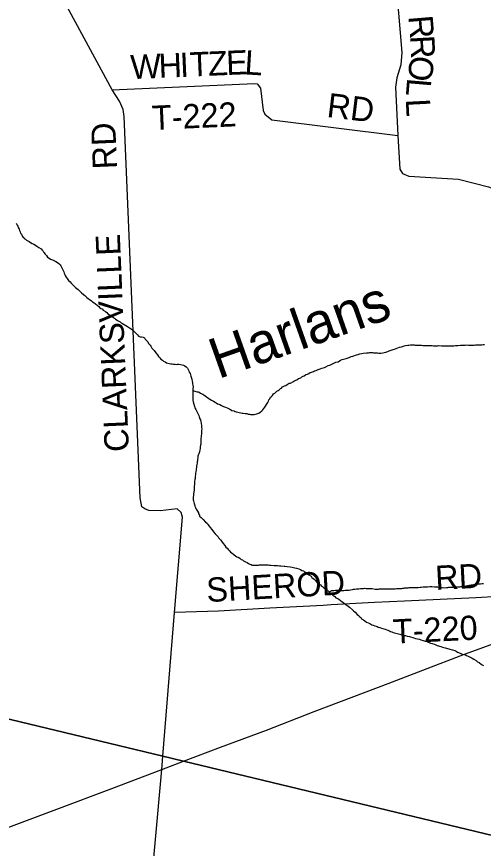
# Model space of a CAD drawing. Extents: x 1310247 to 1664935, y 284496 to 704931.
# Drawn here: x 1535762 to 1541533, y 530108 to 540403 of the extents above; entities that cross this region are included whole.
import ezdxf

# ---------------------------------------------------------------- set-up
doc = ezdxf.new("R2010")
doc.units = 0
for name, color, linetype in [('GM_X_Adjacent_County', 7, 'Continuous'), ('GM_X_County_Road_Text', 7, 'Continuous'), ('GM_X_County_Subdivision_Text', 7, 'Continuous'), ('GM_X_Minor_Lake_Text', 7, 'Continuous'), ('GM_X_Minor_River_Text', 7, 'Continuous'), ('GM_X_State_Shield', 7, 'Continuous'), ('GM_X_Township_Road', 7, 'Continuous'), ('GM_X_Township_Subdivision', 7, 'Continuous')]:
    doc.layers.add(name, color=color, linetype=linetype)

msp = doc.modelspace()

# ---------------------------------------------------------------- linework, layer by layer
at = {"layer": 'GM_X_Adjacent_County'}
for points in [[(1549068, 540794), (1548703, 536779), (1548609, 535719), (1548059, 529500), (1548052, 529426), (1546793, 529028), (1546699, 529050), (1537825, 531187), (1537570, 531248), (1530286, 533001), (1523205, 534705), (1523139, 535585), (1522991, 537923), (1525088, 540691)], [(1520400, 535135), (1523205, 534705), (1530286, 533001), (1537570, 531248), (1537825, 531187), (1546699, 529050), (1546793, 529028), (1548052, 529426), (1547777, 526306), (1547463, 522758), (1547324, 521188), (1546926, 516687), (1546686, 513989), (1546298, 509606)]]:
    msp.add_lwpolyline(points, dxfattribs=at)
at = {"layer": 'GM_X_County_Road_Text'}
for points in [[(1537561, 531139), (1537570, 531248), (1537715, 533027), (1537811, 534209), (1537798, 534264), (1537745, 534309), (1537536, 534288), (1537396, 534289), (1537346, 534312), (1537309, 534337), (1537289, 534447), (1537093, 539169), (1537077, 539255), (1537035, 539358), (1536944, 539498), (1536038, 541176)], [(1539474, 525996), (1538782, 526983), (1538731, 527022), (1538677, 527023), (1538602, 526973), (1538258, 526795), (1538171, 526772), (1538129, 526769), (1538047, 526861), (1537312, 528139), (1537299, 528186), (1537300, 528258), (1537557, 531086), (1537561, 531139), (1537561, 531139)]]:
    msp.add_lwpolyline(points, dxfattribs=at)
at = {"layer": 'GM_X_County_Subdivision_Text'}
for points in [[(1540463, 540694), (1540524, 539961), (1540512, 539805), (1540464, 539646), (1540448, 539531), (1540477, 538930), (1540502, 538515), (1540533, 538460), (1540611, 538429), (1541227, 538390), (1541595, 538295), (1542259, 538053), (1544162, 537473), (1544362, 537318), (1545085, 536413), (1545155, 536319), (1545309, 536203), (1545974, 535868), (1546293, 535779), (1546534, 535715)], [(1536944, 539498), (1538705, 539577), (1538737, 539570), (1538776, 539516), (1538811, 539243), (1538832, 539196), (1538918, 539125), (1540477, 538930)], [(1542251, 533167), (1542274, 533095), (1542306, 533088), (1542332, 533106), (1542342, 533138), (1542319, 533164), (1542271, 533171), (1542251, 533168), (1542109, 533187), (1541725, 533226), (1541440, 533211), (1540556, 533166), (1540188, 533150), (1539652, 533121), (1539652, 533121)], [(1539652, 533121), (1539553, 533116), (1538893, 533080), (1538258, 533043), (1537715, 533027)]]:
    msp.add_lwpolyline(points, dxfattribs=at)
at = {"layer": 'GM_X_Minor_River_Text'}
for points in [[(1535754, 537847), (1535768, 537822), (1535775, 537808), (1535781, 537794), (1535791, 537774), (1535798, 537756), (1535806, 537739), (1535810, 537725), (1535821, 537711), (1535835, 537683), (1535849, 537670), (1535856, 537656), (1535870, 537648), (1535884, 537636), (1535918, 537621), (1535932, 537609), (1535954, 537594), (1535974, 537588), (1535994, 537575), (1536013, 537563), (1536035, 537546), (1536063, 537528), (1536077, 537512), (1536090, 537499), (1536100, 537485), (1536114, 537465), (1536130, 537446), (1536145, 537426), (1536163, 537412), (1536181, 537401), (1536207, 537391), (1536229, 537382), (1536245, 537374), (1536269, 537361), (1536284, 537349), (1536298, 537333), (1536310, 537318), (1536319, 537292), (1536331, 537268), (1536344, 537245), (1536350, 537229), (1536358, 537213), (1536363, 537197), (1536373, 537179), (1536387, 537162), (1536404, 537136), (1536422, 537122), (1536436, 537105), (1536450, 537091), (1536463, 537077), (1536479, 537064), (1536491, 537050), (1536507, 537038), (1536521, 537025), (1536534, 537013), (1536548, 536999), (1536562, 536986), (1536588, 536964), (1536603, 536950), (1536617, 536937), (1536631, 536927), (1536645, 536915), (1536659, 536904), (1536687, 536886), (1536698, 536871), (1536720, 536859), (1536734, 536851), (1536760, 536826), (1536776, 536818), (1536789, 536799), (1536803, 536791), (1536819, 536785), (1536831, 536769), (1536859, 536754), (1536877, 536740), (1536890, 536725), (1536910, 536711), (1536926, 536703), (1536948, 536686), (1536970, 536672), (1536985, 536659), (1537005, 536647), (1537019, 536639), (1537041, 536624), (1537055, 536614), (1537071, 536604), (1537091, 536593), (1537114, 536579), (1537134, 536568), (1537156, 536552), (1537176, 536539), (1537200, 536521), (1537219, 536500), (1537235, 536484), (1537255, 536466), (1537269, 536449)], [(1537269, 536449), (1537288, 536439), (1537307, 536439), (1537325, 536436), (1537341, 536428), (1537352, 536412), (1537366, 536393), (1537382, 536377), (1537391, 536359), (1537413, 536338), (1537421, 536324), (1537434, 536300), (1537448, 536285), (1537462, 536271), (1537483, 536242), (1537503, 536216), (1537517, 536198), (1537532, 536179), (1537546, 536163), (1537564, 536151), (1537578, 536138), (1537598, 536130), (1537615, 536120), (1537631, 536113), (1537647, 536109), (1537669, 536104), (1537684, 536104), (1537702, 536102), (1537720, 536100), (1537738, 536099), (1537752, 536101), (1537768, 536101), (1537786, 536098), (1537808, 536094), (1537824, 536090), (1537842, 536081), (1537860, 536069), (1537876, 536050), (1537883, 536036), (1537891, 536018), (1537897, 536004), (1537906, 535984), (1537914, 535955), (1537919, 535941), (1537927, 535915), (1537932, 535891), (1537936, 535871), (1537938, 535857), (1537939, 535842), (1537943, 535820), (1537942, 535802), (1537942, 535776), (1537941, 535752), (1537939, 535728), (1537940, 535704), (1537940, 535690), (1537939, 535668), (1537939, 535654), (1537943, 535635), (1537952, 535605), (1537962, 535579), (1537965, 535559), (1537977, 535542), (1537986, 535522), (1537992, 535506), (1538002, 535492), (1538013, 535467), (1538019, 535451), (1538029, 535425), (1538034, 535411), (1538040, 535391), (1538045, 535366), (1538047, 535344), (1538048, 535320), (1538050, 535298), (1538049, 535280), (1538047, 535250), (1538046, 535236), (1538044, 535218), (1538044, 535204), (1538041, 535186), (1538041, 535156), (1538038, 535136), (1538038, 535111), (1538035, 535097), (1538033, 535081), (1538030, 535059), (1538026, 535041), (1538021, 535017), (1538015, 534993), (1538008, 534977), (1538004, 534961), (1538002, 534941), (1537999, 534925), (1537997, 534907), (1537994, 534891), (1537992, 534877), (1537990, 534859), (1537987, 534837), (1537985, 534821), (1537982, 534805)], [(1539569, 536062), (1539585, 536069), (1539614, 536083), (1539634, 536089), (1539668, 536106), (1539683, 536112), (1539709, 536125), (1539737, 536131), (1539766, 536150), (1539786, 536158), (1539805, 536162), (1539837, 536171), (1539849, 536175), (1539861, 536181), (1539874, 536185), (1539898, 536196), (1539918, 536200), (1539932, 536206), (1539951, 536211), (1539965, 536217), (1539983, 536223), (1539995, 536227), (1540007, 536228), (1540032, 536234), (1540048, 536236), (1540088, 536241), (1540100, 536243), (1540112, 536243), (1540126, 536244), (1540143, 536244), (1540161, 536244), (1540173, 536243), (1540187, 536243), (1540207, 536241), (1540223, 536241), (1540239, 536238), (1540253, 536238), (1540267, 536238), (1540289, 536241), (1540306, 536247), (1540326, 536251), (1540338, 536254), (1540352, 536260), (1540369, 536268), (1540407, 536277), (1540419, 536281), (1540435, 536289), (1540456, 536295), (1540476, 536302), (1540496, 536312), (1540519, 536315), (1540533, 536319), (1540553, 536327), (1540571, 536331), (1540600, 536336), (1540612, 536336), (1540634, 536339), (1540648, 536339), (1540662, 536339), (1540678, 536339), (1540690, 536338), (1540702, 536338), (1540718, 536338), (1540734, 536336), (1540753, 536335), (1540769, 536335), (1540783, 536333), (1540799, 536332), (1540825, 536332), (1540849, 536332), (1540863, 536331), (1540881, 536331), (1540899, 536331), (1540918, 536330), (1540942, 536330), (1540966, 536329), (1540980, 536331), (1541016, 536330), (1541040, 536328), (1541068, 536327), (1541085, 536327), (1541101, 536329), (1541115, 536329), (1541133, 536328), (1541167, 536330), (1541189, 536333), (1541216, 536333), (1541252, 536336), (1541280, 536336), (1541296, 536337), (1541310, 536337), (1541328, 536339), (1541351, 536338), (1541363, 536336), (1541397, 536338), (1541421, 536337), (1541437, 536339), (1541449, 536341), (1541471, 536340), (1541485, 536342), (1541516, 536341)], [(1541516, 536341), (1541532, 536343), (1541548, 536343)], [(1537942, 535776), (1537978, 535765), (1537992, 535761), (1538006, 535757), (1538020, 535753), (1538034, 535744), (1538050, 535736), (1538064, 535730), (1538078, 535721), (1538093, 535709), (1538111, 535697), (1538123, 535688), (1538139, 535678), (1538151, 535668), (1538173, 535655), (1538195, 535643), (1538218, 535630), (1538230, 535624), (1538246, 535612), (1538260, 535608), (1538274, 535601), (1538294, 535591), (1538318, 535578), (1538330, 535572), (1538344, 535568), (1538364, 535559), (1538382, 535551), (1538394, 535547), (1538406, 535541), (1538423, 535530), (1538452, 535524), (1538463, 535517), (1538475, 535513), (1538495, 535509), (1538513, 535502), (1538532, 535500), (1538550, 535496), (1538564, 535496), (1538588, 535491), (1538608, 535489), (1538626, 535484), (1538640, 535482), (1538652, 535480), (1538670, 535480), (1538682, 535477), (1538700, 535479), (1538716, 535483), (1538733, 535486), (1538755, 535496), (1538773, 535506), (1538792, 535524), (1538808, 535537), (1538819, 535553), (1538831, 535569), (1538839, 535583), (1538852, 535601), (1538858, 535615), (1538869, 535629), (1538875, 535645), (1538881, 535662), (1538892, 535674), (1538900, 535692), (1538912, 535702), (1538925, 535714), (1538937, 535734), (1538954, 535742), (1538978, 535767), (1538995, 535775), (1539007, 535785), (1539023, 535800), (1539038, 535806), (1539050, 535820), (1539076, 535832), (1539089, 535839), (1539105, 535851), (1539130, 535865), (1539150, 535868), (1539176, 535884), (1539191, 535890), (1539213, 535903), (1539225, 535907), (1539248, 535923), (1539262, 535929), (1539274, 535934), (1539288, 535946), (1539305, 535952), (1539319, 535958), (1539337, 535972), (1539360, 535979), (1539374, 535987), (1539392, 535999), (1539406, 536002), (1539431, 536012), (1539445, 536020), (1539465, 536025), (1539480, 536031), (1539492, 536035), (1539514, 536045), (1539536, 536050), (1539553, 536056), (1539569, 536062)], [(1537982, 534805), (1537980, 534789), (1537978, 534773), (1537975, 534747), (1537973, 534733), (1537970, 534717), (1537968, 534701), (1537968, 534687), (1537965, 534673), (1537963, 534651), (1537962, 534625), (1537962, 534611), (1537959, 534591), (1537959, 534575), (1537957, 534559), (1537956, 534540), (1537952, 534520), (1537949, 534494), (1537949, 534476), (1537946, 534454), (1537946, 534438), (1537946, 534422), (1537947, 534408), (1537955, 534378), (1537960, 534364), (1537966, 534343), (1537974, 534329), (1537983, 534305), (1537999, 534283), (1538010, 534262), (1538012, 534248), (1538022, 534234), (1538024, 534220), (1538045, 534205), (1538069, 534179), (1538098, 534146), (1538116, 534134), (1538128, 534115), (1538142, 534095), (1538155, 534081), (1538175, 534054), (1538196, 534026), (1538218, 534001), (1538230, 533987), (1538253, 533963), (1538263, 533948), (1538285, 533924), (1538294, 533910), (1538316, 533883), (1538335, 533857), (1538349, 533836), (1538365, 533824), (1538383, 533804), (1538398, 533787), (1538408, 533773), (1538426, 533763), (1538446, 533744), (1538471, 533724), (1538485, 533717), (1538501, 533711), (1538521, 533699), (1538539, 533684), (1538553, 533680), (1538567, 533668), (1538593, 533653), (1538613, 533645), (1538630, 533634), (1538644, 533628), (1538662, 533622), (1538676, 533615), (1538696, 533615), (1538719, 533615), (1538733, 533614), (1538751, 533614), (1538765, 533616), (1538791, 533617), (1538807, 533619), (1538825, 533619), (1538852, 533618), (1538870, 533616), (1538888, 533615), (1538904, 533613), (1538948, 533608), (1538966, 533608), (1538986, 533608), (1539014, 533605), (1539030, 533605), (1539069, 533600), (1539083, 533600), (1539105, 533597), (1539143, 533593), (1539167, 533588), (1539187, 533584), (1539201, 533582), (1539223, 533575), (1539253, 533567), (1539273, 533558), (1539289, 533548), (1539307, 533542), (1539321, 533533), (1539335, 533525)], [(1539335, 533525), (1539360, 533506), (1539376, 533492), (1539402, 533478), (1539414, 533461), (1539441, 533441), (1539453, 533426), (1539471, 533406), (1539489, 533394), (1539504, 533379), (1539520, 533369), (1539532, 533355), (1539548, 533346), (1539562, 533332), (1539586, 533317), (1539599, 533301), (1539615, 533295), (1539629, 533276), (1539655, 533260), (1539670, 533242), (1539696, 533227), (1539710, 533211), (1539740, 533196), (1539770, 533173), (1539783, 533163), (1539817, 533140), (1539831, 533126), (1539845, 533118), (1539876, 533095), (1539914, 533062), (1539926, 533048), (1539949, 533030), (1539973, 533005), (1539987, 532989), (1540005, 532976), (1540022, 532960), (1540032, 532946), (1540050, 532937), (1540068, 532923), (1540090, 532908), (1540128, 532890), (1540153, 532877), (1540171, 532871), (1540189, 532862), (1540219, 532856), (1540233, 532848), (1540253, 532841), (1540273, 532835), (1540303, 532826), (1540317, 532820), (1540339, 532812), (1540371, 532799), (1540385, 532793), (1540401, 532788), (1540419, 532780), (1540449, 532773), (1540469, 532769), (1540499, 532760), (1540521, 532752), (1540551, 532745), (1540569, 532743), (1540589, 532735), (1540619, 532730), (1540675, 532715), (1540695, 532707), (1540743, 532696), (1540759, 532689), (1540789, 532681), (1540815, 532674), (1540833, 532670), (1540879, 532649), (1540901, 532643), (1540929, 532634), (1540945, 532628), (1540961, 532621), (1541009, 532606), (1541027, 532598), (1541059, 532591), (1541105, 532577), (1541119, 532572), (1541151, 532566), (1541181, 532557), (1541195, 532549), (1541213, 532538), (1541245, 532526), (1541261, 532517), (1541277, 532513), (1541311, 532502), (1541326, 532494), (1541346, 532486), (1541362, 532477), (1541394, 532461), (1541416, 532450), (1541444, 532432), (1541462, 532417), (1541480, 532409), (1541509, 532384), (1541535, 532372)], [(1539629, 533276), (1539654, 533298), (1539668, 533300), (1539686, 533302), (1539706, 533303), (1539726, 533305), (1539742, 533305), (1539756, 533302), (1539776, 533302), (1539791, 533302), (1539807, 533301), (1539825, 533303), (1539839, 533303), (1539853, 533303), (1539875, 533304), (1539891, 533310), (1539914, 533311), (1539928, 533315), (1539944, 533317), (1539964, 533321), (1539980, 533320), (1539994, 533322), (1540012, 533324), (1540029, 533325), (1540049, 533325), (1540065, 533327), (1540083, 533326), (1540097, 533326), (1540117, 533326), (1540135, 533323), (1540157, 533323), (1540196, 533318), (1540214, 533318), (1540236, 533318), (1540250, 533319), (1540276, 533319), (1540296, 533321), (1540314, 533320), (1540338, 533320), (1540361, 533319), (1540385, 533319), (1540405, 533321), (1540423, 533320), (1540443, 533322), (1540461, 533324), (1540485, 533323), (1540500, 533325), (1540512, 533325), (1540524, 533326), (1540536, 533328), (1540552, 533330), (1540564, 533332), (1540576, 533333), (1540588, 533333), (1540603, 533335), (1540615, 533337), (1540629, 533337), (1540643, 533336), (1540659, 533336), (1540673, 533338), (1540687, 533337), (1540713, 533339), (1540727, 533339), (1540750, 533340), (1540766, 533342), (1540790, 533344), (1540810, 533345), (1540824, 533345), (1540844, 533347), (1540873, 533348), (1540897, 533348), (1540927, 533347), (1540939, 533345), (1540951, 533345), (1540969, 533344), (1540985, 533342), (1541007, 533338), (1541023, 533337), (1541055, 533335), (1541078, 533336), (1541092, 533338), (1541108, 533340), (1541124, 533342), (1541140, 533343), (1541156, 533343), (1541172, 533345), (1541187, 533344), (1541211, 533346), (1541241, 533347), (1541253, 533349), (1541271, 533351), (1541297, 533354), (1541316, 533358), (1541336, 533362), (1541356, 533365), (1541382, 533371), (1541413, 533376), (1541425, 533376), (1541443, 533378), (1541463, 533382), (1541483, 533381)], [(1541483, 533381), (1541499, 533383), (1541520, 533385), (1541536, 533386)]]:
    msp.add_lwpolyline(points, dxfattribs=at)
at = {"layer": 'GM_X_State_Shield'}
msp.add_lwpolyline([(1535333, 530246), (1535829, 530433), (1536260, 530593), (1536939, 530850), (1537557, 531086), (1537825, 531187), (1538281, 531359), (1538853, 531573), (1539441, 531801), (1539933, 531990), (1540356, 532148), (1540784, 532312), (1541298, 532511), (1541719, 532666)], dxfattribs=at)

# ---------------------------------------------------------------- texts
at = {"layer": 'GM_X_Minor_Lake_Text'}
msp.add_text('Harlans', height=500, rotation=19.4454, dxfattribs=at).set_placement((1538254, 535915))
at = {"layer": 'GM_X_Township_Road'}
for s, rotation, p in [('RD', 92.4687, (1537005, 538520)), ('CLARKSVILLE', 92.4155, (1537151, 535022))]:
    msp.add_text(s, height=300, rotation=rotation, dxfattribs=at).set_placement(p)
at = {"layer": 'GM_X_Township_Subdivision'}
for s, rotation, p in [('R', 274.7594, (1540605, 540408)), ('R', 273.0809, (1540626, 540165)), ('T', 2.4821, (1537910, 539661)), ('Z', 2.4821, (1538134, 539670)), ('E', 2.2976, (1538358, 539680)), ('L', 356.475, (1538574, 539689)), ('W', 2.4825, (1537175, 539629)), ('H', 2.4815, (1537523, 539644)), ('I', 2.4844, (1537786, 539655)), ('O', 260.4221, (1540640, 539937)), ('L', 265.1261, (1540593, 539650)), ('RD', 353.0591, (1539588, 539162)), ('L', 272.9621, (1540573, 539381)), ('T-222', 2.5269, (1537441, 539000)), ('RD', 2.9612, (1540945, 533306)), ('SHEROD', 3.2248, (1538116, 533156)), ('T-220', 2.8069, (1540422, 532642))]:
    msp.add_text(s, height=300, rotation=rotation, dxfattribs=at).set_placement(p)

doc.saveas('drawing.dxf')
